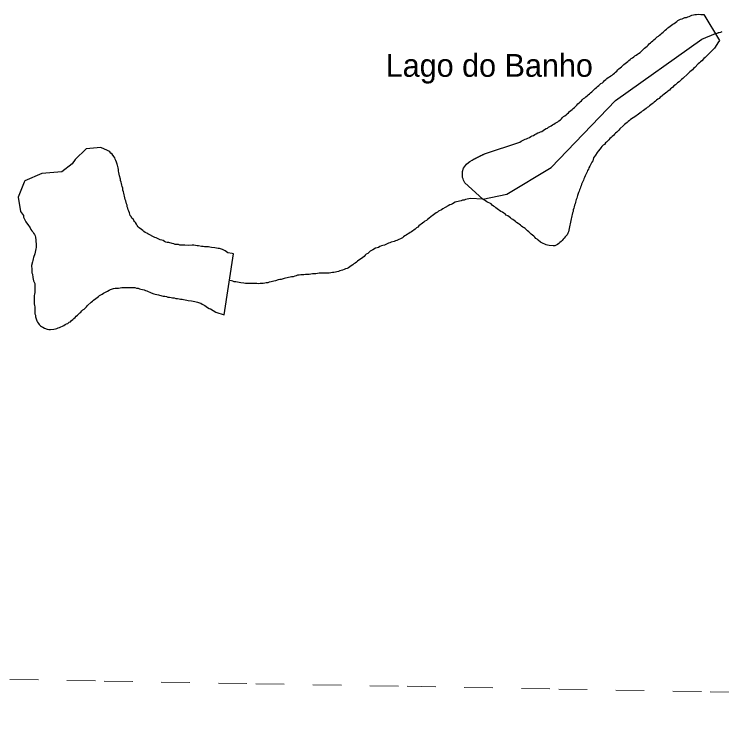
# Model space of a CAD drawing. Extents: x 785.9 to 812.4, y 7674.9 to 7703.1.
# Drawn here: x 791.421 to 793.899, y 7675.091 to 7677.597 of the extents above; entities that cross this region are included whole.
import ezdxf

# ---------------------------------------------------------------- set-up
doc = ezdxf.new("R2010")
doc.units = 0
doc.header["$LTSCALE"] = 0.04
doc.linetypes.add('SHORT_DASHED', pattern=[2.7, 1.5, -1.2])
for name, color, linetype, lineweight in [('2', 7, 'Continuous', 25), ('53', 7, 'SHORT_DASHED', 13), ('7', 7, 'Continuous', 25)]:
    doc.layers.add(name, color=color, linetype=linetype, lineweight=lineweight)
doc.layers.add('61', color=7, linetype='Continuous')

msp = doc.modelspace()

# ---------------------------------------------------------------- linework, layer by layer
at = {"layer": '2'}
msp.add_line((793.8371, 7677.5959), (793.8915, 7677.5054), dxfattribs=at)
for points in [[(793.4564, 7677.337), (793.4604, 7677.3403), (793.4644, 7677.3435), (793.4685, 7677.3475), (793.4725, 7677.3508), (793.4766, 7677.354), (793.4814, 7677.3572), (793.4855, 7677.3605), (793.4895, 7677.3645), (793.4936, 7677.3686), (793.4976, 7677.3718), (793.5017, 7677.3751), (793.5065, 7677.3783), (793.5114, 7677.3807), (793.5154, 7677.384), (793.5195, 7677.3872), (793.5235, 7677.3904), (793.5276, 7677.3945), (793.5316, 7677.3977), (793.5357, 7677.4018), (793.5397, 7677.4058), (793.5437, 7677.4098), (793.5486, 7677.4131), (793.5526, 7677.4171), (793.5567, 7677.4212), (793.5615, 7677.4244), (793.5656, 7677.4285), (793.5704, 7677.4317), (793.5745, 7677.4349), (793.5785, 7677.4382), (793.5826, 7677.4414), (793.5866, 7677.4446), (793.5915, 7677.4479), (793.5955, 7677.4511), (793.6004, 7677.4535), (793.6044, 7677.4568), (793.6085, 7677.46), (793.6133, 7677.4632), (793.6174, 7677.4665), (793.6214, 7677.4705), (793.6255, 7677.4746), (793.6295, 7677.4778), (793.6336, 7677.4819), (793.6384, 7677.4851), (793.6416, 7677.4891), (793.6457, 7677.4932), (793.6497, 7677.4972), (793.6538, 7677.5005), (793.6578, 7677.5037), (793.6619, 7677.5078), (793.6659, 7677.511), (793.67, 7677.5142), (793.674, 7677.5175), (793.6781, 7677.5207), (793.6821, 7677.5239), (793.6862, 7677.5272), (793.6902, 7677.5312), (793.6942, 7677.5345), (793.6983, 7677.5377), (793.7015, 7677.5417), (793.7064, 7677.545), (793.7104, 7677.549), (793.7145, 7677.5523), (793.7185, 7677.5555), (793.7234, 7677.5587), (793.7282, 7677.562), (793.7331, 7677.5644), (793.7371, 7677.5684), (793.742, 7677.5717), (793.746, 7677.5749), (793.7509, 7677.5773), (793.7557, 7677.5798), (793.7606, 7677.5814), (793.7654, 7677.5838), (793.7703, 7677.5854), (793.776, 7677.5862), (793.7808, 7677.5879), (793.7857, 7677.5895), (793.7905, 7677.5919), (793.7954, 7677.5935), (793.8002, 7677.5951), (793.8059, 7677.5959), (793.8116, 7677.5959), (793.8172, 7677.5968), (793.8261, 7677.5959), (793.8286, 7677.5959), (793.8302, 7677.5959), (793.8318, 7677.5959), (793.8334, 7677.5959), (793.835, 7677.5959), (793.8367, 7677.5959), (793.8371, 7677.5959)], [(793.8915, 7677.5054), (793.886, 7677.4964), (793.8771, 7677.4819), (793.8739, 7677.4778), (793.8577, 7677.4616), (793.8536, 7677.4576), (793.8415, 7677.4454), (793.8375, 7677.4414), (793.8294, 7677.4333), (793.8253, 7677.4301), (793.8213, 7677.4268), (793.8172, 7677.4228), (793.8051, 7677.4107), (793.801, 7677.4066), (793.797, 7677.4026), (793.7921, 7677.3993), (793.7881, 7677.3953), (793.7768, 7677.3848), (793.7671, 7677.3759), (793.763, 7677.3718), (793.7582, 7677.3686), (793.7501, 7677.3605), (793.7452, 7677.3572), (793.7412, 7677.3532), (793.7371, 7677.3492), (793.7323, 7677.3459), (793.7282, 7677.3419), (793.7242, 7677.3386), (793.7201, 7677.3354), (793.7161, 7677.3314), (793.7112, 7677.3281), (793.7072, 7677.3241), (793.7023, 7677.3208), (793.6983, 7677.3168), (793.6934, 7677.3136), (793.6894, 7677.3095), (793.6845, 7677.3063), (793.6805, 7677.3022), (793.6756, 7677.299), (793.6716, 7677.2958), (793.6675, 7677.2925), (793.6635, 7677.2893), (793.6594, 7677.286), (793.6554, 7677.2828), (793.6514, 7677.2796), (793.6465, 7677.2763), (793.6425, 7677.2731), (793.6384, 7677.2699), (793.6344, 7677.2666), (793.6303, 7677.2634), (793.6255, 7677.2602), (793.6214, 7677.2569), (793.6174, 7677.2537), (793.6125, 7677.2504), (793.6077, 7677.2472), (793.6036, 7677.244), (793.5996, 7677.2407), (793.5947, 7677.2375), (793.5899, 7677.2343), (793.5802, 7677.2278), (793.5761, 7677.2245), (793.5721, 7677.2213), (793.568, 7677.2181), (793.564, 7677.214), (793.5591, 7677.2108), (793.5551, 7677.2076), (793.5429, 7677.1954), (793.5397, 7677.1914), (793.5357, 7677.1873), (793.5316, 7677.1841), (793.5276, 7677.18), (793.5235, 7677.1768), (793.5203, 7677.1728), (793.5162, 7677.1687), (793.5122, 7677.1655), (793.5081, 7677.1614), (793.5041, 7677.1574), (793.496, 7677.1493), (793.492, 7677.1461), (793.4887, 7677.1412), (793.4839, 7677.138), (793.4798, 7677.1339), (793.4766, 7677.1291), (793.4733, 7677.125), (793.4669, 7677.1169), (793.4636, 7677.1129), (793.4572, 7677.1032), (793.4539, 7677.0983), (793.4507, 7677.0935), (793.4491, 7677.0886), (793.4475, 7677.0838), (793.445, 7677.0789), (793.4426, 7677.074), (793.4402, 7677.0692), (793.4377, 7677.0643), (793.4345, 7677.0595), (793.4329, 7677.0546), (793.4297, 7677.0498), (793.428, 7677.0449), (793.4256, 7677.0401), (793.4232, 7677.0352)], [(792.9935, 7677.0206), (792.9919, 7677.0255), (792.9919, 7677.0312), (792.9919, 7677.0465), (792.9951, 7677.0579), (792.9984, 7677.0627), (793.0016, 7677.0676), (793.0049, 7677.0716), (793.0121, 7677.0781), (793.017, 7677.0813), (793.0251, 7677.0862), (793.0283, 7677.0878), (793.0298, 7677.0885), (793.0312, 7677.0893), (793.0327, 7677.09), (793.0341, 7677.0907), (793.0356, 7677.0914), (793.037, 7677.0921), (793.0384, 7677.0929), (793.0399, 7677.0936), (793.0413, 7677.0943), (793.0428, 7677.095), (793.0442, 7677.0958), (793.0457, 7677.0965), (793.0471, 7677.0972), (793.0486, 7677.0979), (793.05, 7677.0987), (793.0515, 7677.0994), (793.0529, 7677.1001), (793.0544, 7677.1008), (793.0558, 7677.1016), (793.0573, 7677.1023), (793.0587, 7677.103), (793.0602, 7677.1037), (793.0616, 7677.1045), (793.0631, 7677.1052), (793.0645, 7677.1059), (793.066, 7677.1066), (793.0674, 7677.1073), (793.0688, 7677.1081), (793.1926, 7677.1493), (793.1966, 7677.1525), (793.2015, 7677.1542), (793.2063, 7677.1566), (793.2112, 7677.159), (793.216, 7677.1606), (793.2209, 7677.1631), (793.2257, 7677.1655), (793.2306, 7677.1687), (793.2355, 7677.1711), (793.2403, 7677.1728), (793.2452, 7677.176), (793.25, 7677.1784), (793.2549, 7677.1817), (793.2597, 7677.1833), (793.2646, 7677.1849), (793.2694, 7677.1865), (793.2743, 7677.1898), (793.2792, 7677.193), (793.284, 7677.1962), (793.2889, 7677.1978), (793.2929, 7677.2011), (793.2978, 7677.2043), (793.3026, 7677.2059), (793.3067, 7677.21), (793.3115, 7677.2124), (793.3156, 7677.2156), (793.3204, 7677.2181), (793.3253, 7677.2205), (793.3293, 7677.2237), (793.3342, 7677.227), (793.3382, 7677.231), (793.3415, 7677.2351), (793.3455, 7677.2383), (793.3495, 7677.2415), (793.3544, 7677.2448), (793.3584, 7677.248), (793.3625, 7677.2521), (793.3665, 7677.2561), (793.3714, 7677.2593), (793.3754, 7677.2634), (793.3795, 7677.2674), (793.3843, 7677.2707), (793.3884, 7677.2747), (793.3924, 7677.2788), (793.3957, 7677.2828), (793.3997, 7677.2869), (793.4038, 7677.2901), (793.4078, 7677.2941), (793.4119, 7677.2982), (793.4159, 7677.3014), (793.4199, 7677.3047), (793.424, 7677.3079), (793.428, 7677.3111), (793.4321, 7677.3152), (793.4361, 7677.3184), (793.4402, 7677.3216), (793.4442, 7677.3249), (793.4483, 7677.3289), (793.4523, 7677.333), (793.4564, 7677.337)], [(791.7245, 7677.1299), (791.6728, 7677.1253), (791.6346, 7677.0881), (791.6245, 7677.0724), (791.5874, 7677.0444), (791.5874, 7677.0444), (791.5176, 7677.0393), (791.5176, 7677.0393)], [(791.7814, 7677.0724), (791.7766, 7677.0846), (791.775, 7677.0894), (791.7733, 7677.0943), (791.7701, 7677.0991), (791.7636, 7677.1072), (791.7596, 7677.1105), (791.7563, 7677.1145), (791.7523, 7677.1177), (791.7474, 7677.1202), (791.7245, 7677.1299)], [(792.1892, 7676.7576), (792.1841, 7676.7585), (792.1698, 7676.7617), (792.165, 7676.765), (792.1601, 7676.7682), (792.1504, 7676.773), (792.1407, 7676.7763), (792.135, 7676.7763), (792.1294, 7676.7771), (792.1237, 7676.7787), (792.1124, 7676.7803), (792.1067, 7676.7811), (792.101, 7676.7819), (792.0881, 7676.7819), (792.0832, 7676.7836), (792.0776, 7676.7836), (792.0671, 7676.7852), (792.0614, 7676.7852), (792.0557, 7676.7868), (792.0501, 7676.7884), (792.0444, 7676.7884), (792.0309, 7676.7869), (792.0185, 7676.7884), (792.0015, 7676.7884), (791.9967, 7676.79), (791.991, 7676.79), (791.9853, 7676.7908), (791.9797, 7676.7925), (791.974, 7676.7941), (791.9627, 7676.7973), (791.957, 7676.7973), (791.9522, 7676.7989), (791.9473, 7676.8014), (791.9424, 7676.8038), (791.9376, 7676.8054), (791.9327, 7676.807), (791.9279, 7676.8095), (791.923, 7676.8111), (791.9182, 7676.8135), (791.9133, 7676.8151), (791.889, 7676.8273), (791.885, 7676.8305), (791.8801, 7676.8329), (791.8753, 7676.8362), (791.8712, 7676.8394), (791.8672, 7676.8426), (791.8591, 7676.8491), (791.8551, 7676.8523), (791.8518, 7676.8572), (791.8494, 7676.8621), (791.8462, 7676.8669), (791.8429, 7676.871), (791.8397, 7676.875), (791.8373, 7676.8799), (791.8332, 7676.8831), (791.8308, 7676.8879), (791.8275, 7676.892), (791.8243, 7676.9017), (791.8219, 7676.9066), (791.8203, 7676.9122), (791.8195, 7676.9179), (791.817, 7676.9227), (791.8162, 7676.9284), (791.8146, 7676.9333), (791.8114, 7676.943), (791.8097, 7676.9486), (791.8089, 7676.9543), (791.8073, 7676.9592), (791.8057, 7676.9648), (791.8049, 7676.9705), (791.8033, 7676.9753), (791.8017, 7676.9802), (791.8017, 7676.9883), (791.7992, 7676.9931), (791.7984, 7676.9988), (791.7968, 7677.0037), (791.796, 7677.0093), (791.7936, 7677.0142), (791.7928, 7677.0198), (791.7895, 7677.0312), (791.7887, 7677.0368), (791.7879, 7677.0425), (791.7863, 7677.0473), (791.7863, 7677.053), (791.7855, 7677.0587), (791.7839, 7677.0635), (791.7822, 7677.0684), (791.7806, 7677.0732), (791.7814, 7677.0724)], [(791.5176, 7677.0393), (791.4585, 7677.013), (791.4558, 7677.0085), (791.4349, 7676.9567), (791.4349, 7676.9567), (791.4431, 7676.9058), (791.4431, 7676.9058)], [(793.4232, 7677.0352), (793.4216, 7677.0304), (793.4191, 7677.0255), (793.4167, 7677.0206), (793.4151, 7677.0158), (793.4127, 7677.0109), (793.411, 7677.0061), (793.4086, 7677.0012), (793.407, 7676.9964), (793.4054, 7676.9915), (793.4038, 7676.9867), (793.4013, 7676.9818), (793.3997, 7676.977), (793.3981, 7676.9721), (793.3949, 7676.9624), (793.3932, 7676.9575), (793.3916, 7676.9527), (793.39, 7676.9478), (793.3884, 7676.943), (793.3868, 7676.9381), (793.386, 7676.9324), (793.3843, 7676.9276), (793.3827, 7676.9227), (793.3811, 7676.9171), (793.3795, 7676.9114), (793.3787, 7676.9057), (793.3771, 7676.9009), (793.3754, 7676.896), (793.3746, 7676.8904), (793.3738, 7676.8847), (793.3722, 7676.8799), (793.3706, 7676.8742), (793.3698, 7676.8685), (793.369, 7676.8629), (793.3673, 7676.858), (793.3665, 7676.8523), (793.3657, 7676.8467), (793.3633, 7676.8345), (793.3601, 7676.8297), (793.3576, 7676.8248), (793.3544, 7676.8208), (793.3512, 7676.8167), (793.3479, 7676.8127), (793.3447, 7676.8087), (793.3406, 7676.8046), (793.3374, 7676.8006), (793.3326, 7676.7973), (793.3285, 7676.7933), (793.3245, 7676.79), (793.3148, 7676.7852), (793.3091, 7676.7852), (793.2945, 7676.7868), (793.2897, 7676.7884), (793.284, 7676.7892), (793.2694, 7676.7965), (793.2646, 7676.7989), (793.2565, 7676.8054), (793.2525, 7676.8087), (793.2484, 7676.8119), (793.2444, 7676.8159), (793.2411, 7676.82), (793.2363, 7676.8232), (793.2322, 7676.8265), (793.2282, 7676.8305), (793.2241, 7676.8345), (793.2193, 7676.8378), (793.2112, 7676.8459), (793.2071, 7676.8491), (793.2023, 7676.8515), (793.1982, 7676.8548), (793.1942, 7676.858), (793.1901, 7676.8612), (793.1861, 7676.8645), (793.1812, 7676.8677), (793.1772, 7676.871), (793.1723, 7676.8742), (793.1675, 7676.8774), (793.1634, 7676.8807), (793.1594, 7676.8839), (793.1497, 7676.8904), (793.1448, 7676.8936), (793.1408, 7676.8977), (793.1359, 7676.9001), (793.1311, 7676.9033), (793.1262, 7676.9057), (793.1214, 7676.909), (793.1173, 7676.9122), (793.1125, 7676.9155), (793.1084, 7676.9187), (793.1044, 7676.9219), (793.0995, 7676.9252), (793.0955, 7676.9284), (793.0914, 7676.9324), (793.0769, 7676.9397), (793.072, 7676.943), (793.068, 7676.9462), (793.0631, 7676.9494), (792.9992, 7677.0061), (792.9968, 7677.0109), (792.9951, 7677.0158), (792.9935, 7677.0206)], [(791.4431, 7676.9058), (791.4529, 7676.892), (791.4537, 7676.8863), (791.4562, 7676.8815), (791.4618, 7676.8693), (791.4707, 7676.8564), (791.474, 7676.8523), (791.4772, 7676.8483), (791.4796, 7676.8434), (791.4829, 7676.8386), (791.4861, 7676.8345), (791.4885, 7676.8297), (791.4918, 7676.8256), (791.4942, 7676.8208), (791.4958, 7676.8159), (791.4966, 7676.8054), (791.4966, 7676.7997), (791.4974, 7676.7941), (791.4974, 7676.7803), (791.4966, 7676.7747), (791.4926, 7676.7577)], [(791.4926, 7676.7577), (791.4885, 7676.7447), (791.4869, 7676.7399), (791.4861, 7676.7342), (791.4845, 7676.7294), (791.4813, 7676.7173), (791.4829, 7676.7027), (791.4829, 7676.6913), (791.4845, 7676.6865), (791.4861, 7676.6743), (791.4877, 7676.6687), (791.4885, 7676.663), (791.4909, 7676.6581), (791.4926, 7676.6533), (791.4926, 7676.6395), (791.4934, 7676.6339), (791.4926, 7676.6282), (791.4926, 7676.6225), (791.4918, 7676.6169), (791.4909, 7676.6112), (791.4909, 7676.5829), (791.4918, 7676.5772), (791.4926, 7676.5716), (791.4926, 7676.5651), (791.4934, 7676.5586), (791.4934, 7676.5473), (791.495, 7676.5424), (791.4958, 7676.5368), (791.4998, 7676.523), (791.5023, 7676.5182), (791.5055, 7676.5141), (791.5087, 7676.5101), (791.5128, 7676.506), (791.5168, 7676.5028), (791.5217, 7676.5004), (791.5265, 7676.4971)], [(792.1278, 7676.553), (792.1565, 7676.5445), (792.1892, 7676.7576)], [(791.5265, 7676.4971), (791.5363, 7676.4939), (791.5419, 7676.4931), (791.5476, 7676.4923), (791.5597, 7676.4939), (791.5654, 7676.4947), (791.5702, 7676.4963), (791.5751, 7676.4979), (791.58, 7676.4996), (791.5945, 7676.5068), (791.5994, 7676.5101), (791.6042, 7676.5125), (791.6091, 7676.5141), (791.6131, 7676.5182), (791.618, 7676.5198), (791.622, 7676.5238), (791.6261, 7676.5279), (791.6301, 7676.5311), (791.6342, 7676.5352), (791.6382, 7676.5392), (791.6423, 7676.5424), (791.6463, 7676.5465), (791.6503, 7676.5505), (791.6544, 7676.5538), (791.6576, 7676.5578), (791.6617, 7676.5611), (791.6657, 7676.5643), (791.6738, 7676.5724), (791.6779, 7676.5764), (791.69, 7676.5886), (791.6948, 7676.5918), (791.6989, 7676.595), (791.707, 7676.6015), (791.711, 7676.6047), (791.7159, 7676.608), (791.7199, 7676.6112), (791.724, 7676.6145), (791.7288, 7676.6169), (791.7337, 7676.6201), (791.7385, 7676.6217), (791.7434, 7676.625), (791.7483, 7676.6274), (791.7531, 7676.6306), (791.758, 7676.6331), (791.7693, 7676.6363), (791.775, 7676.6371), (791.7806, 7676.6379), (791.7863, 7676.6379), (791.7919, 7676.6387), (791.7976, 7676.6395), (791.8146, 7676.6395), (791.8203, 7676.6403), (791.8373, 7676.6403), (791.8437, 7676.6395), (791.8494, 7676.6379), (791.8551, 7676.6371), (791.8599, 7676.6355), (791.8648, 7676.6339), (791.8704, 7676.6323), (791.8761, 7676.6314), (791.881, 7676.6298), (791.8858, 7676.6282), (791.9004, 7676.6209), (791.9101, 7676.6177), (791.9149, 7676.6161), (791.9206, 7676.6153), (791.9263, 7676.6136), (791.9376, 7676.6104), (791.9433, 7676.6096), (791.9489, 7676.6088), (791.9546, 7676.608), (791.9594, 7676.6064), (791.9651, 7676.6056), (791.9708, 7676.6047), (791.9756, 7676.6031), (791.9813, 7676.6031), (791.987, 7676.6015), (791.9926, 7676.6007), (791.9983, 7676.5999), (792.0031, 7676.5983), (792.0088, 7676.5983), (792.0145, 7676.5975), (792.0201, 7676.5967), (792.0258, 7676.5958), (792.0306, 7676.5942), (792.042, 7676.5926), (792.0476, 7676.5918), (792.0533, 7676.591), (792.063, 7676.5878), (792.0695, 7676.5861), (792.0743, 7676.5845), (792.0792, 7676.5813), (792.084, 7676.5789), (792.0889, 7676.5764), (792.0938, 7676.5732), (792.0986, 7676.57), (792.1035, 7676.5667), (792.1083, 7676.5651), (792.1278, 7676.553)]]:
    msp.add_lwpolyline(points, dxfattribs=at)
at = {"layer": '53'}
msp.add_lwpolyline([(791.2055, 7675.2705), (791.7362, 7675.2611), (792.267, 7675.2518), (792.7977, 7675.2425), (793.3285, 7675.2331), (793.8592, 7675.2237), (794.39, 7675.2143), (794.9207, 7675.2049), (795.4515, 7675.1955), (795.9822, 7675.186), (796.513, 7675.1766), (797.0438, 7675.1671), (797.5745, 7675.1576), (798.1053, 7675.148), (798.6361, 7675.1385), (799.1668, 7675.129), (799.6976, 7675.1194), (800.2284, 7675.1098), (800.7592, 7675.1002), (801.2899, 7675.0906)], dxfattribs=at)
at = {"layer": '7'}
for points in [[(793.0631, 7676.9494), (793.147, 7676.9663), (793.3016, 7677.0603), (793.5271, 7677.2944), (793.83, 7677.5096), (793.8773, 7677.529)], [(793.8773, 7677.529), (793.8823, 7677.5308), (793.8838, 7677.5313), (793.8854, 7677.5318), (793.8869, 7677.5323), (793.8884, 7677.5328), (793.8909, 7677.5336), (793.8965, 7677.5345), (793.9014, 7677.5369)], [(793.0631, 7676.9494), (793.0194, 7676.9511), (793.0073, 7676.9494), (793.0024, 7676.9478), (792.9976, 7676.9462), (792.9919, 7676.9454), (792.9871, 7676.9438), (792.9814, 7676.9422), (792.9765, 7676.9405), (792.9709, 7676.9397), (792.966, 7676.9381), (792.9563, 7676.9333), (792.9514, 7676.9308), (792.9466, 7676.9292), (792.9417, 7676.926), (792.9304, 7676.9203), (792.9223, 7676.9155), (792.9175, 7676.9122), (792.9078, 7676.9074), (792.9037, 7676.9041), (792.8989, 7676.9017), (792.8948, 7676.8977), (792.89, 7676.8944), (792.8851, 7676.8912), (792.8811, 7676.8879), (792.873, 7676.8815), (792.8689, 7676.8782), (792.8649, 7676.8742), (792.86, 7676.8718), (792.856, 7676.8685), (792.8511, 7676.8653), (792.8471, 7676.8621), (792.843, 7676.8588), (792.839, 7676.8556), (792.8349, 7676.8515), (792.8301, 7676.8483), (792.826, 7676.8443), (792.8212, 7676.841), (792.8171, 7676.8378), (792.8131, 7676.8345), (792.8082, 7676.8321), (792.8034, 7676.8289), (792.7985, 7676.8265), (792.7945, 7676.8232), (792.7896, 7676.8208), (792.7848, 7676.8176), (792.7807, 7676.8143), (792.7613, 7676.8046), (792.7564, 7676.803), (792.7516, 7676.8014), (792.7419, 7676.7981), (792.737, 7676.7965), (792.7322, 7676.7949), (792.7273, 7676.7925), (792.7225, 7676.7908), (792.7176, 7676.7884), (792.7119, 7676.7868), (792.7071, 7676.7852), (792.7022, 7676.7828), (792.6974, 7676.7803), (792.6925, 7676.7787), (792.6869, 7676.7771), (792.6771, 7676.7722), (792.6723, 7676.769), (792.6674, 7676.7666), (792.6634, 7676.7625), (792.6593, 7676.7593), (792.6545, 7676.7561), (792.6504, 7676.7528), (792.6464, 7676.7488), (792.6424, 7676.7447), (792.6375, 7676.7415), (792.6278, 7676.735), (792.6237, 7676.7318), (792.6197, 7676.7285), (792.6157, 7676.7253), (792.6108, 7676.7221), (792.6068, 7676.7188), (792.6019, 7676.7156), (792.597, 7676.7124), (792.5922, 7676.7091), (792.5873, 7676.7059), (792.5817, 7676.7051), (792.5768, 7676.7027), (792.5712, 7676.701), (792.5614, 7676.6978), (792.5566, 7676.6962), (792.5517, 7676.6946), (792.5461, 7676.6938), (792.5412, 7676.6921), (792.5355, 7676.6921), (792.5299, 7676.6913), (792.5242, 7676.6905), (792.5186, 7676.6905), (792.5129, 7676.6897), (792.5072, 7676.6897), (792.5016, 7676.6905), (792.4959, 7676.6905), (792.4894, 7676.6897), (792.483, 7676.6889), (792.4773, 7676.6881)], [(792.4773, 7676.6881), (792.4716, 7676.6873), (792.466, 7676.6873), (792.4603, 7676.6865), (792.4546, 7676.6857), (792.449, 7676.6857), (792.4417, 7676.6849), (792.436, 7676.684), (792.4247, 7676.684), (792.419, 7676.6824), (792.4134, 7676.6824), (792.4085, 7676.6808), (792.4037, 7676.6792), (792.398, 7676.6776), (792.3923, 7676.6776), (792.3875, 7676.676), (792.3818, 7676.6751), (792.377, 7676.6735), (792.3713, 7676.6727), (792.3664, 7676.6711), (792.3567, 7676.6679), (792.3511, 7676.6679), (792.3462, 7676.6662), (792.3365, 7676.663), (792.3308, 7676.6622), (792.3211, 7676.659), (792.3147, 7676.6581), (792.3098, 7676.6565), (792.3041, 7676.6557), (792.2985, 7676.6549), (792.2936, 7676.6533), (792.2823, 7676.6533), (792.2766, 7676.6525), (792.271, 7676.6533), (792.237, 7676.6533), (792.2313, 7676.6541), (792.2256, 7676.6549), (792.2143, 7676.6565), (792.2087, 7676.6573), (792.203, 7676.6581), (792.1973, 7676.6598), (792.1917, 7676.6598), (792.1868, 7676.6614), (792.182, 7676.663), (792.1749, 7676.6645)]]:
    msp.add_lwpolyline(points, dxfattribs=at)

# ---------------------------------------------------------------- texts
at = {"layer": '61'}
msp.add_text('Lago do Banho', height=0.08, dxfattribs=at).set_placement((792.7224, 7677.3779))

doc.saveas('drawing.dxf')
